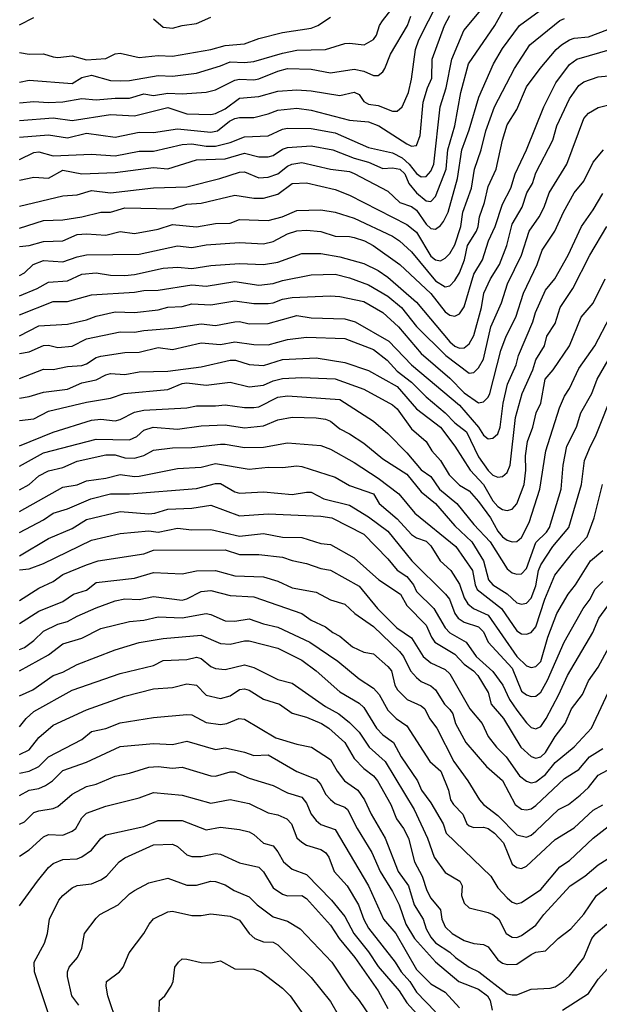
# Model space of a CAD drawing. Header units: metres. Extents: x -46681 to -43747, y -240911 to -237677.
# Tile 687 of 1056: x -46681 to -46620, y -238037 to -237934. Entities that reach past the tile are written whole.
import ezdxf

# ---------------------------------------------------------------- set-up
doc = ezdxf.new("R2010")
doc.units = ezdxf.units.M
doc.layers.add('CONTOUR_INDEX', color=1, linetype='Continuous')
doc.layers.add('CONTOUR_INTER', color=3, linetype='Continuous')

msp = doc.modelspace()

# ---------------------------------------------------------------- linework, layer by layer
at = {"layer": 'CONTOUR_INDEX'}
for points, elevation in [([(-46681.1, -237944.96), (-46677.6, -237944.65), (-46675.6, -237944.94), (-46671.6, -237944.33), (-46669.1, -237944.45), (-46665.6, -237943.59), (-46663.6, -237944.25), (-46661.1, -237944.31), (-46660.6, -237944.21), (-46659.6, -237943.74), (-46658.1, -237942.62), (-46656.1, -237942.44), (-46654.1, -237941.88), (-46652.1, -237941.74), (-46650.6, -237941.84), (-46647.6, -237942.33), (-46646.1, -237941.97), (-46645.6, -237942.24), (-46645.1, -237942.95), (-46644.6, -237943.24), (-46643.6, -237943.37), (-46642.1, -237943.97), (-46641.6, -237943.98), (-46641.08, -237943.52), (-46640.42, -237942.02), (-46640.1, -237940.63), (-46639.7, -237937.52), (-46639.36, -237936.52), (-46637.32, -237932.52)], 65), ([(-46681.1, -237956.21), (-46678.6, -237955.4), (-46676.6, -237955.34), (-46674.6, -237955.02), (-46672.6, -237954.53), (-46671.6, -237954.53), (-46670.1, -237954.1), (-46665.1, -237954.19), (-46663.6, -237953.69), (-46662.1, -237953.59), (-46658.6, -237952.75), (-46656.6, -237953.08), (-46655.6, -237953.07), (-46654.1, -237952.67), (-46652.6, -237951.54), (-46651.1, -237951.47), (-46648.1, -237952.18), (-46646.6, -237952.74), (-46640.6, -237955.81), (-46639.6, -237956.62), (-46638.1, -237959.13), (-46637.6, -237959.54), (-46637.1, -237959.62), (-46636.6, -237959.36), (-46636.1, -237958.87), (-46635.6, -237957.95), (-46634.95, -237956.02), (-46634.75, -237954.52), (-46633.83, -237952.02), (-46633.54, -237950.02), (-46632.82, -237948.02), (-46632.34, -237946.02), (-46631.42, -237943.52), (-46629.34, -237939.52), (-46627.75, -237937.02), (-46624.6, -237934.48), (-46624.1, -237934.28)], 70), ([(-46681.1, -237967.48), (-46679.1, -237966.44), (-46676.1, -237966.24), (-46674.1, -237965.81), (-46673.1, -237965.42), (-46671.1, -237964.97), (-46669.1, -237965.02), (-46666.6, -237964.74), (-46665.6, -237964.47), (-46664.1, -237964.39), (-46663.1, -237964.11), (-46661.1, -237964.23), (-46658.6, -237963.82), (-46656.6, -237964.08), (-46655.1, -237964.09), (-46654.6, -237964.04), (-46653.6, -237963.63), (-46652.6, -237963.47), (-46648.6, -237963.29), (-46647.6, -237963.37), (-46645.1, -237963.87), (-46643.12, -237965.02), (-46641.47, -237966.52), (-46639.1, -237969.34), (-46636.1, -237971.89), (-46634.6, -237973.45), (-46633.1, -237974.47), (-46632.6, -237974.39), (-46632.1, -237973.88), (-46631.94, -237973.52), (-46630.78, -237969.02), (-46630.21, -237967.52), (-46629.2, -237965.52), (-46628.42, -237963.02), (-46626.98, -237960.02), (-46626.45, -237958.52), (-46625.12, -237956.52), (-46624.22, -237954.52), (-46623.09, -237952.52), (-46622.1, -237951.29), (-46621.1, -237949.31), (-46620.04, -237948.02)], 75), ([(-46681.1, -237979), (-46677.6, -237977.54), (-46673.6, -237976.3), (-46672.6, -237976.21), (-46671.1, -237976.37), (-46670.6, -237976.24), (-46669.1, -237975.46), (-46668.1, -237975.27), (-46663.6, -237975), (-46662.6, -237974.81), (-46660.6, -237974.81), (-46659.6, -237974.7), (-46657.6, -237974.99), (-46656.6, -237974.97), (-46656.1, -237974.89), (-46654.1, -237973.91), (-46653.1, -237973.76), (-46647.6, -237974.13), (-46644.1, -237976.39), (-46642.6, -237977.69), (-46640.6, -237979.71), (-46639.1, -237981.51), (-46638.1, -237982.19), (-46637.18, -237983.52), (-46635.37, -237985.02), (-46633.6, -237987.2), (-46631.88, -237989.02), (-46630.1, -237991.86), (-46629.6, -237992.27), (-46629.1, -237992.42), (-46628.6, -237992.37), (-46628.1, -237991.82), (-46627.1, -237989.09), (-46625.99, -237988.02), (-46625.67, -237987.52), (-46624.46, -237983.52), (-46624.27, -237981.02), (-46623.87, -237979.02), (-46622.86, -237977.02), (-46622.39, -237975.52), (-46621.27, -237973.52), (-46620.71, -237972.02), (-46619.56, -237970.02)], 80), ([(-46681.1, -237990.48), (-46678.1, -237988.68), (-46675.6, -237987.63), (-46674.1, -237986.7), (-46670.6, -237985.86), (-46667.6, -237986.09), (-46666.95, -237986.02), (-46665.6, -237985.6), (-46663.1, -237985.51), (-46661.1, -237985.21), (-46658.1, -237986.32), (-46655.1, -237986.09), (-46649.6, -237986.36), (-46648.46, -237986.52), (-46645.1, -237988.24), (-46642.6, -237990.8), (-46641.6, -237992), (-46640.6, -237992.65), (-46639.92, -237993.52), (-46639.6, -237994.21), (-46637.77, -237996.02), (-46636.6, -237998.03), (-46636.1, -237998.55), (-46634.4, -237999.52), (-46633.34, -238001.02), (-46631.6, -238002.61), (-46630.57, -238004.02), (-46629.87, -238005.52), (-46629.1, -238006.65), (-46628.1, -238007.96), (-46627.6, -238008.44), (-46627.1, -238008.6), (-46626.6, -238008.34), (-46626.03, -238007.52), (-46624.7, -238005.02), (-46623.8, -238003.02), (-46621.14, -237998.52), (-46620.52, -237997.02), (-46619.6, -237995.74)], 85), ([(-46681.1, -238002.51), (-46678.1, -238000.85), (-46676.6, -237999.69), (-46674.6, -237999.12), (-46672.6, -237998.1), (-46669.6, -237997.36), (-46668.1, -237997.23), (-46666.6, -237996.86), (-46664.1, -237996.97), (-46661.6, -237996.54), (-46661.1, -237996.63), (-46659.6, -237997.3), (-46658.6, -237997.34), (-46657.1, -237997.09), (-46655.6, -237997.62), (-46654.1, -237997.95), (-46650.76, -237999.52), (-46647.82, -238001.52), (-46645.6, -238003.38), (-46644.1, -238004.33), (-46643.49, -238005.02), (-46642.6, -238006.63), (-46641.71, -238007.52), (-46640.6, -238008.27), (-46638.19, -238012.02), (-46637.04, -238013.02), (-46636.25, -238015.02), (-46636.05, -238016.02), (-46635.73, -238016.52), (-46634.76, -238017.52), (-46634.32, -238018.52), (-46634.1, -238018.76), (-46633.6, -238018.92), (-46632.6, -238018.87), (-46632.11, -238019.02), (-46631.44, -238019.52), (-46630.49, -238020.52), (-46629.6, -238022.75), (-46629.1, -238023.1), (-46628.6, -238023.2), (-46628.1, -238022.95), (-46625.1, -238020.17), (-46623.1, -238018.95), (-46621.1, -238017.11), (-46620.1, -238016.54)], 90), ([(-46681.1, -238015.58), (-46680.1, -238015.03), (-46679.1, -238014.84), (-46678.38, -238014.52), (-46677.67, -238014.02), (-46676.6, -238012.94), (-46674.1, -238012.08), (-46670.6, -238010.44), (-46667.1, -238010.13), (-46665.1, -238010.22), (-46663.6, -238009.89), (-46660.6, -238010.75), (-46659.6, -238010.59), (-46657.6, -238011.02), (-46656.6, -238011.38), (-46655.1, -238011.3), (-46652.1, -238013.06), (-46650.1, -238013.87), (-46649.6, -238014.41), (-46649.1, -238015.44), (-46648.6, -238016), (-46648.1, -238016.41), (-46647.1, -238016.79), (-46646.82, -238017.02), (-46645.8, -238019.02), (-46644.27, -238021.52), (-46643.4, -238023.52), (-46642.1, -238025.63), (-46641.39, -238027.02), (-46640.7, -238029.02), (-46639.8, -238030.52), (-46637.6, -238032.98), (-46635.18, -238035.02), (-46633.1, -238035.85), (-46632.17, -238036.52), (-46631.89, -238037.02), (-46631.67, -238038.02)], 95), ([(-46674.9, -238037.52), (-46675.64, -238036.52), (-46676.08, -238034.52), (-46676.1, -238034.02), (-46675.93, -238033.52), (-46675.06, -238032.52), (-46674.6, -238031.54), (-46674.32, -238030.02), (-46673.1, -238028.4), (-46672.71, -238028.02), (-46670.81, -238027.02), (-46669.6, -238025.85), (-46669.1, -238025.52), (-46667.6, -238024.72), (-46665.6, -238024.22), (-46663.6, -238024.95), (-46662.6, -238024.95), (-46661.1, -238024.54), (-46660.6, -238024.58), (-46659.6, -238024.92), (-46658.65, -238025.52), (-46657.1, -238026.18), (-46656.25, -238027.02), (-46654.6, -238028.28), (-46653.1, -238028.73), (-46651.75, -238029.52), (-46648.46, -238033.02), (-46646.6, -238035.81), (-46645.6, -238037.02), (-46643.87, -238039.52)], 100), ([(-46624.32, -238038.02), (-46621.6, -238036.3), (-46620.6, -238034.78), (-46617.1, -238030.9), (-46616.1, -238029.01), (-46614.1, -238028.62), (-46611.6, -238028.72), (-46610.1, -238028.49), (-46608.6, -238028.75), (-46607.1, -238029.72), (-46606.1, -238029.95), (-46605.6, -238029.94), (-46604.1, -238029.53), (-46601.6, -238031.18), (-46601.1, -238031.79), (-46600.46, -238033.02), (-46599.1, -238035), (-46598.08, -238036.02), (-46597.77, -238036.52), (-46597.4, -238038.52)], 95)]:
    msp.add_lwpolyline(points, dxfattribs=dict(at, elevation=elevation))
at = {"layer": 'CONTOUR_INTER'}
for points, elevation in [([(-46681.1, -237949.03), (-46679.6, -237948.31), (-46679.1, -237948.24), (-46677.6, -237948.65), (-46673.6, -237948.46), (-46671.1, -237948.65), (-46668.6, -237948.14), (-46667.1, -237948.14), (-46664.1, -237947.46), (-46663.1, -237947.39), (-46661.6, -237947.63), (-46660.6, -237947.64), (-46659.1, -237947.25), (-46657.6, -237946.67), (-46655.1, -237946.54), (-46653.6, -237945.85), (-46653.1, -237945.73), (-46650.6, -237945.79), (-46648.1, -237946.23), (-46644.6, -237947.77), (-46642.1, -237948.34), (-46641.1, -237948.86), (-46640.37, -237949.52), (-46639.6, -237950.49), (-46639.1, -237950.85), (-46638.6, -237950.8), (-46638.1, -237950.25), (-46637.79, -237949.52), (-46637.11, -237943.52), (-46636.48, -237941.52), (-46635.91, -237938.52), (-46634.64, -237935.52), (-46630.91, -237931.02)], 67), ([(-46681.1, -237940.92), (-46680.1, -237940.72), (-46675.6, -237941.07), (-46674.6, -237940.46), (-46673.6, -237940.21), (-46671.6, -237940.75), (-46670.6, -237940.79), (-46669.6, -237940.77), (-46666.6, -237940.24), (-46665.1, -237940.29), (-46662.6, -237939.99), (-46660.1, -237939.24), (-46659.1, -237938.8), (-46657.6, -237938.86), (-46656.6, -237938.77), (-46653.6, -237937.89), (-46652.1, -237937.6), (-46649.1, -237937.53), (-46647.1, -237936.88), (-46646.6, -237936.84), (-46645.08, -237937.02), (-46644.1, -237936.46), (-46643.77, -237936.02), (-46643.45, -237935.02), (-46643.14, -237934.52), (-46640.6, -237931.23)], 63), ([(-46681.1, -237953.92), (-46676.6, -237952.81), (-46675.1, -237952.72), (-46673.6, -237952.28), (-46671.6, -237952.53), (-46667.1, -237951.98), (-46663.6, -237951.88), (-46660.15, -237951.02), (-46658.1, -237950.34), (-46657.6, -237950.32), (-46656.1, -237950.93), (-46655.1, -237950.86), (-46654.1, -237950.54), (-46653.1, -237949.74), (-46652.62, -237949.52), (-46651.6, -237949.33), (-46648.6, -237950.03), (-46646.6, -237950.29), (-46646.1, -237950.48), (-46642.6, -237952.35), (-46641.33, -237953.52), (-46640.1, -237953.94), (-46639.6, -237954.34), (-46638.6, -237955.79), (-46638.1, -237956.24), (-46637.6, -237956.31), (-46637.1, -237955.94), (-46636.77, -237955.52), (-46636.29, -237954.52), (-46635.32, -237951.02), (-46634.86, -237948.02), (-46634.1, -237945.91), (-46633.09, -237942.52), (-46631.53, -237939.02), (-46630.6, -237937.4), (-46628.83, -237935.02), (-46625.6, -237932.66)], 69), ([(-46681.1, -237951.18), (-46679.6, -237950.87), (-46678.1, -237950.99), (-46676.6, -237950.14), (-46674.6, -237950.51), (-46671.1, -237950.39), (-46667.1, -237949.86), (-46665.6, -237950.01), (-46662.6, -237949.07), (-46659.6, -237948.97), (-46657.6, -237948.38), (-46656.1, -237948.74), (-46655.1, -237948.73), (-46654.6, -237948.62), (-46653.6, -237947.96), (-46653.1, -237947.78), (-46650.6, -237947.61), (-46648.33, -237948.02), (-46646.1, -237948.89), (-46644.6, -237949.3), (-46643.1, -237949.97), (-46642.1, -237949.9), (-46641.35, -237950.02), (-46640.83, -237950.52), (-46640.41, -237951.52), (-46639.61, -237952.52), (-46638.6, -237953.36), (-46638.1, -237953.43), (-46637.6, -237952.88), (-46636.5, -237950.02), (-46636.31, -237948.02), (-46635.58, -237945.52), (-46634.95, -237942.02), (-46634.14, -237939.02), (-46631.41, -237935.02), (-46630.58, -237933.52)], 68), ([(-46681.1, -237946.7), (-46678.1, -237946.45), (-46676.1, -237946.75), (-46674.1, -237946.26), (-46671.1, -237946.69), (-46668.6, -237946.18), (-46667.1, -237946.21), (-46664.6, -237945.8), (-46661.1, -237946.18), (-46660.42, -237946.02), (-46659.16, -237945.02), (-46658.6, -237944.75), (-46658.1, -237944.62), (-46656.6, -237944.63), (-46655.1, -237944.26), (-46654.1, -237943.87), (-46652.1, -237943.66), (-46650.6, -237943.86), (-46646.6, -237944.92), (-46644.6, -237945.07), (-46643.54, -237945.52), (-46640.6, -237947.4), (-46640.1, -237947.63), (-46639.6, -237947.55), (-46639.21, -237946.52), (-46638.9, -237943.02), (-46638.46, -237941.52), (-46637.99, -237940.52), (-46637.94, -237938.52), (-46636.68, -237935.02), (-46636.1, -237933.97)], 66), ([(-46681.1, -237943.11), (-46679.6, -237942.96), (-46678.1, -237943.07), (-46676.6, -237943), (-46674.6, -237942.63), (-46673.1, -237942.78), (-46671.1, -237942.6), (-46669.6, -237942.62), (-46668.1, -237942.15), (-46667.1, -237942.32), (-46665.6, -237942.07), (-46664.1, -237942.17), (-46661.6, -237941.99), (-46660.6, -237941.74), (-46658.6, -237940.72), (-46658.1, -237940.63), (-46656.6, -237940.7), (-46656.1, -237940.59), (-46654.1, -237939.77), (-46653.1, -237939.51), (-46650.6, -237939.58), (-46648.6, -237939.95), (-46646.1, -237939.57), (-46645.1, -237939.79), (-46644.1, -237940.25), (-46643.6, -237940.23), (-46643.1, -237939.85), (-46642.89, -237939.52), (-46642.3, -237938.02), (-46640.54, -237935.02), (-46640.18, -237934.02)], 64), ([(-46681.1, -237937.82), (-46680.1, -237938.02), (-46678.6, -237937.97), (-46677.6, -237938.3), (-46677.1, -237938.34), (-46675.6, -237938.17), (-46674.1, -237938.6), (-46672.1, -237938.47), (-46671.1, -237937.96), (-46670.6, -237937.91), (-46668.6, -237938.37), (-46666.6, -237938.16), (-46665.1, -237938.2), (-46661.1, -237937.52), (-46659.6, -237937.09), (-46657.6, -237936.93), (-46656.1, -237936.37), (-46653.6, -237935.74), (-46650.6, -237935.27), (-46649.93, -237935.02), (-46648.6, -237934.12)], 62), ([(-46681.1, -237934.92), (-46679.6, -237934.18)], 61), ([(-46667.1, -237934.3), (-46666.1, -237935.17), (-46665.1, -237935.27), (-46664.1, -237934.99), (-46662.6, -237934.79), (-46661.1, -237934.14)], 61), ([(-46681.1, -237958.14), (-46680.1, -237958.01), (-46678.6, -237957.59), (-46676.6, -237957.55), (-46675.1, -237956.89), (-46674.1, -237956.82), (-46672.1, -237956.93), (-46670.6, -237956.56), (-46669.1, -237956.78), (-46666.6, -237956.3), (-46665.1, -237955.82), (-46662.6, -237956.06), (-46660.6, -237955.73), (-46659.1, -237955.68), (-46658.1, -237955.31), (-46655.1, -237955.41), (-46653.64, -237955.02), (-46652.1, -237954.35), (-46649.6, -237954.29), (-46648.1, -237954.55), (-46646.1, -237955.17), (-46642.1, -237957.04), (-46641.36, -237957.52), (-46640.1, -237958.68), (-46637.6, -237961.73), (-46636.6, -237962.35), (-46636.1, -237962.23), (-46635.6, -237961.69), (-46635.1, -237960.89), (-46634.57, -237959.52), (-46634.25, -237958.02), (-46633.31, -237956.52), (-46633.13, -237956.02), (-46632.99, -237955.02), (-46632.47, -237953.52), (-46632.1, -237951.86), (-46631.25, -237950.02), (-46630.6, -237947.02), (-46630.1, -237945.41), (-46629.1, -237943.79), (-46628.1, -237941.41), (-46626.65, -237939.52), (-46624.98, -237937.52), (-46624.44, -237937.02), (-46623.6, -237936.5), (-46623.1, -237936.33), (-46621.6, -237936.18), (-46619.6, -237935.41)], 71), ([(-46681.1, -237961.16), (-46680.6, -237960.87), (-46679.7, -237960.02), (-46678.6, -237959.59), (-46676.6, -237959.75), (-46675.1, -237959.22), (-46674.1, -237959.01), (-46668.6, -237958.92), (-46664.6, -237958.05), (-46663.1, -237958.25), (-46661.6, -237957.97), (-46658.1, -237957.71), (-46655.6, -237957.84), (-46654.6, -237957.6), (-46653.1, -237956.79), (-46652.1, -237956.49), (-46651.1, -237956.43), (-46649.6, -237956.56), (-46648.1, -237957.05), (-46646.6, -237957.07), (-46646.1, -237957.19), (-46645.05, -237957.52), (-46644.13, -237958.02), (-46641.33, -237960.02), (-46638.1, -237963.05), (-46636.6, -237964.98), (-46636.1, -237965.32), (-46635.6, -237965.41), (-46635.1, -237965.18), (-46634.6, -237964.45), (-46633.61, -237961.02), (-46632.69, -237959.52), (-46632.06, -237957.52), (-46631.38, -237956.02), (-46630.6, -237953.71), (-46629.72, -237952.02), (-46629.27, -237950.52), (-46628.09, -237948.02), (-46626.28, -237943.52), (-46625.01, -237941.02), (-46623.6, -237939.1), (-46622.82, -237938.52), (-46619.1, -237937.46)], 72), ([(-46681.1, -237963.28), (-46679.28, -237962.52), (-46678.1, -237961.87), (-46676.1, -237961.72), (-46674.6, -237961.04), (-46673.1, -237960.9), (-46671.6, -237961.14), (-46670.1, -237961.16), (-46669.1, -237961.05), (-46666.1, -237960.4), (-46664.6, -237960.3), (-46663.1, -237960.44), (-46661.1, -237960.11), (-46658.1, -237959.92), (-46655.6, -237960.01), (-46654.1, -237959.76), (-46651.6, -237958.87), (-46649.6, -237958.86), (-46647.6, -237959.21), (-46645.1, -237959.9), (-46643.6, -237960.63), (-46642.6, -237961.32), (-46639.6, -237963.96), (-46636.1, -237968.11), (-46635.6, -237968.54), (-46635.1, -237968.75), (-46634.6, -237968.72), (-46634.1, -237968.31), (-46633.6, -237967.43), (-46632.78, -237964.52), (-46632.56, -237963.02), (-46631.84, -237961.52), (-46630.92, -237960.02), (-46630.16, -237958.02), (-46629.6, -237955.78), (-46628.54, -237954.02), (-46628.07, -237952.52), (-46627.47, -237951.52), (-46627.1, -237950.41), (-46625.35, -237947.02), (-46624.92, -237945.52), (-46623.6, -237942.67), (-46622.6, -237941.29), (-46622.1, -237940.91), (-46620.6, -237940.36), (-46618.1, -237940.13)], 73), ([(-46681.1, -237965.27), (-46677.6, -237963.9), (-46676.1, -237963.89), (-46673.6, -237963.2), (-46669.1, -237962.9), (-46668.1, -237962.72), (-46666.6, -237962.71), (-46663.1, -237962.13), (-46661.6, -237962.29), (-46658.6, -237961.8), (-46656.1, -237962.18), (-46654.6, -237962), (-46653.6, -237961.69), (-46650.6, -237961.09), (-46648.1, -237961.04), (-46646.6, -237961.41), (-46644.6, -237962.15), (-46642.6, -237963.34), (-46641.18, -237964.52), (-46639.6, -237966.49), (-46636.52, -237969.52), (-46634.1, -237971.37), (-46633.6, -237971.32), (-46633.1, -237970.84), (-46632.6, -237969.9), (-46631.82, -237966.52), (-46630.69, -237964.02), (-46630.09, -237962.02), (-46628.62, -237959.02), (-46627.82, -237956.52), (-46626.76, -237955.02), (-46626.24, -237954.02), (-46625.72, -237952.52), (-46623.88, -237949.52), (-46622.1, -237944.72), (-46621.6, -237944.18), (-46620.6, -237943.6), (-46618.6, -237943.09)], 74), ([(-46681.1, -237969.33), (-46680.1, -237969.14), (-46678.6, -237968.49), (-46678.1, -237968.45), (-46677.1, -237968.68), (-46675.6, -237968.54), (-46674.1, -237967.79), (-46670.6, -237967.07), (-46669.1, -237967.08), (-46668.1, -237966.9), (-46665.1, -237966.69), (-46662.1, -237966.22), (-46660.6, -237966.41), (-46658.6, -237966), (-46658.1, -237965.99), (-46657.1, -237966.23), (-46655.1, -237966.18), (-46652.1, -237965.36), (-46650.6, -237965.59), (-46647.1, -237965.71), (-46646, -237966.02), (-46642.48, -237968.02), (-46640.1, -237970.52), (-46635.1, -237974.73), (-46633.11, -237977.02), (-46632.6, -237977.88), (-46632.1, -237978.24), (-46631.6, -237978.19), (-46631.1, -237977.74), (-46630.86, -237977.02), (-46630.53, -237974.52), (-46630.07, -237972.52), (-46629.17, -237970.52), (-46628.93, -237969.52), (-46627.43, -237966.02), (-46627.15, -237965.02), (-46626.1, -237962.69), (-46625.12, -237961.52), (-46623.73, -237959.02), (-46622.33, -237956.02), (-46621.1, -237954.29), (-46620.1, -237952.58)], 76), ([(-46681.1, -237971.93), (-46678.6, -237970.96), (-46677.6, -237970.99), (-46676.1, -237970.67), (-46674.6, -237970.57), (-46674.1, -237970.39), (-46673.1, -237969.73), (-46672.6, -237969.59), (-46670.1, -237969.22), (-46668.6, -237969.19), (-46666.6, -237968.69), (-46665.1, -237968.9), (-46662.1, -237968.21), (-46660.1, -237968.39), (-46658.6, -237968.09), (-46656.6, -237968.38), (-46655.1, -237968.42), (-46653.1, -237967.87), (-46651.1, -237967.63), (-46647.1, -237967.74), (-46644.1, -237968.9), (-46642.66, -237970.02), (-46641.6, -237971.18), (-46640.1, -237972.32), (-46638.6, -237973.86), (-46636.6, -237975.53), (-46635.6, -237976.58), (-46634.36, -237977.52), (-46633.1, -237980.12), (-46632.1, -237981.58), (-46631.6, -237982.05), (-46631.1, -237982.27), (-46630.6, -237982.18), (-46630.1, -237981.79), (-46629.79, -237981.02), (-46629.23, -237976.02), (-46628.53, -237973.52), (-46627.43, -237971.02), (-46627.1, -237969.97), (-46626.21, -237968.52), (-46625.98, -237967.52), (-46625.1, -237966.18), (-46624.56, -237964.52), (-46623.24, -237962.52), (-46621.48, -237959.02), (-46619.67, -237956.02)], 77), ([(-46681.1, -237973.99), (-46680.1, -237973.84), (-46678.6, -237973.36), (-46676.1, -237973.07), (-46674.6, -237972.41), (-46673.1, -237972.09), (-46672.1, -237971.54), (-46671.6, -237971.41), (-46670.1, -237971.53), (-46668.6, -237971.23), (-46665.6, -237971.17), (-46662.1, -237970.71), (-46659.1, -237970.02), (-46658.51, -237970.02), (-46657.1, -237970.47), (-46655.6, -237970.57), (-46653.6, -237969.95), (-46650.1, -237969.76), (-46647.1, -237970.26), (-46644.6, -237971.11), (-46641.6, -237972.78), (-46639.6, -237975.12), (-46637.1, -237977.04), (-46635.59, -237979.02), (-46633.98, -237981.52), (-46632.57, -237983.02), (-46631.6, -237984.73), (-46631.1, -237985.34), (-46630.6, -237985.65), (-46630.1, -237985.74), (-46629.6, -237985.6), (-46629.1, -237985.07), (-46628.35, -237983.02), (-46628.15, -237981.52), (-46628.21, -237980.02), (-46627.99, -237978.52), (-46627.43, -237977.02), (-46627.09, -237975.52), (-46626.6, -237974.52), (-46626.12, -237972.02), (-46625.29, -237971.02), (-46623.59, -237968.52), (-46622.36, -237965.52), (-46621.1, -237964.06), (-46619.87, -237961.52)], 78), ([(-46681.1, -237976.34), (-46679.6, -237976.15), (-46678.1, -237975.37), (-46674.1, -237974.41), (-46671.6, -237974), (-46670.17, -237973.52), (-46665.6, -237973.08), (-46664.1, -237972.47), (-46663.6, -237972.39), (-46661.6, -237972.62), (-46659.1, -237972.32), (-46657.1, -237972.81), (-46655.6, -237972.63), (-46654.6, -237972.17), (-46653.6, -237971.93), (-46651.6, -237971.82), (-46648.1, -237971.98), (-46645.1, -237973.06), (-46642.1, -237974.68), (-46641.6, -237975.11), (-46640.1, -237977.21), (-46638.59, -237978.52), (-46637.99, -237979.52), (-46637.1, -237980.52), (-46636.18, -237982.02), (-46635.1, -237983.09), (-46634.1, -237983.69), (-46633.1, -237984.8), (-46631.86, -237986.52), (-46631.1, -237987.9), (-46630.6, -237988.49), (-46630.1, -237988.86), (-46629.6, -237989.04), (-46629.1, -237988.99), (-46628.6, -237988.58), (-46627.81, -237987.02), (-46626.71, -237983.52), (-46626.08, -237979.52), (-46624.64, -237975.02), (-46624.1, -237973.78), (-46623.6, -237973), (-46622.6, -237970.9), (-46620.94, -237968.52), (-46619.37, -237965.52)], 79), ([(-46681.1, -237981.12), (-46678.6, -237979.7), (-46673.1, -237978.28), (-46669.6, -237978.35), (-46668.83, -237978.02), (-46668.1, -237977.35), (-46667.13, -237977.02), (-46664.6, -237977.25), (-46662.1, -237976.89), (-46659.6, -237976.8), (-46657.6, -237977.11), (-46655.6, -237976.9), (-46654.1, -237976.27), (-46652.6, -237975.99), (-46650.1, -237976.04), (-46649.1, -237976.19), (-46648.6, -237976.39), (-46647.6, -237977.22), (-46646.6, -237977.73), (-46645.1, -237978.72), (-46643.1, -237980.36), (-46640.6, -237981.96), (-46639.1, -237983.81), (-46637.6, -237985.02), (-46635.6, -237987.34), (-46633.82, -237989.02), (-46632.59, -237991.02), (-46632.06, -237993.02), (-46631.6, -237993.53), (-46630.1, -237994.46), (-46629.1, -237995.4), (-46628.6, -237995.56), (-46628.1, -237995.43), (-46627.6, -237994.92), (-46627.1, -237993.62), (-46626.82, -237992.02), (-46626.6, -237991.44), (-46625.32, -237989.52), (-46623.65, -237987.52), (-46622.32, -237983.02), (-46622.01, -237980.52), (-46621.41, -237979.02), (-46620.86, -237978.02), (-46618.87, -237973.02)], 81), ([(-46681.1, -237983.58), (-46680.1, -237983.03), (-46679.1, -237982.11), (-46678.1, -237981.61), (-46676.6, -237981.26), (-46675.1, -237980.58), (-46672.1, -237979.92), (-46671.1, -237979.93), (-46670.1, -237980.23), (-46669.1, -237980.26), (-46668.1, -237980), (-46667.1, -237979.45), (-46665.1, -237979.19), (-46663.1, -237979.17), (-46660.1, -237978.81), (-46659.6, -237978.8), (-46657.6, -237979.16), (-46655.6, -237979.12), (-46653.1, -237978.68), (-46649.6, -237978.95), (-46648.6, -237979.33), (-46646.1, -237980.74), (-46643.6, -237982.38), (-46641.43, -237984.02), (-46639.78, -237986.02), (-46635.49, -237989.52), (-46633.75, -237992.02), (-46633.47, -237993.52), (-46633.25, -237994.02), (-46630.72, -237996.02), (-46629.1, -237998.33), (-46628.6, -237998.65), (-46628.1, -237998.7), (-46627.6, -237998.51), (-46627.1, -237997.91), (-46626.17, -237995.02), (-46625.12, -237992.52), (-46623.13, -237990.02), (-46621.75, -237988.52), (-46621, -237986.52), (-46620.14, -237983.02)], 82), ([(-46681.1, -237985.87), (-46676.6, -237983.31), (-46675.1, -237983.06), (-46674.1, -237982.66), (-46672.1, -237982.36), (-46670.6, -237981.97), (-46669.1, -237982.2), (-46668.6, -237982.15), (-46664.6, -237981.34), (-46662.1, -237981.22), (-46660.6, -237980.84), (-46657.1, -237981.41), (-46655.1, -237981.21), (-46653.6, -237981.26), (-46652.1, -237981.08), (-46651.6, -237981.16), (-46648.1, -237982.27), (-46646.6, -237983.13), (-46644.08, -237984.02), (-46643.49, -237985.02), (-46641.6, -237986.61), (-46640.1, -237988.25), (-46639.6, -237988.62), (-46638.6, -237988.97), (-46638.1, -237989.46), (-46637.11, -237991.02), (-46636, -237992.02), (-46635.1, -237993.45), (-46634.6, -237994.9), (-46634.22, -237995.52), (-46633.62, -237996.02), (-46632.1, -237996.71), (-46629.1, -238001.02), (-46628.1, -238002.02), (-46627.6, -238002.19), (-46627.1, -238002.06), (-46626.6, -238001.54), (-46625.86, -237999.02), (-46624.92, -237996.52), (-46623.74, -237994.52), (-46622.96, -237993.52), (-46621.39, -237991.02), (-46620.1, -237989.95)], 83), ([(-46681.1, -237988.06), (-46678.6, -237986.73), (-46677.59, -237986.02), (-46676.1, -237985.57), (-46673.66, -237984.52), (-46671.6, -237984), (-46669.6, -237984.01), (-46662.6, -237983.46), (-46660.6, -237982.92), (-46660.1, -237982.93), (-46658.6, -237983.8), (-46658.1, -237983.92), (-46655.6, -237983.81), (-46652.6, -237984.09), (-46651.1, -237983.82), (-46650.6, -237983.85), (-46649.27, -237984.52), (-46646.6, -237985.19), (-46644.6, -237986.43), (-46642.6, -237987.92), (-46640.08, -237991.02), (-46636.55, -237994.52), (-46636.16, -237995.02), (-46635.59, -237996.52), (-46635.22, -237997.02), (-46634.6, -237997.43), (-46633.1, -237997.94), (-46632.6, -237998.46), (-46632.1, -237999.54), (-46629.6, -238002.26), (-46628.6, -238004.66), (-46628.1, -238005.03), (-46627.6, -238005.2), (-46627.1, -238005.19), (-46626.6, -238004.75), (-46625.89, -238003.52), (-46624.16, -237999.52), (-46622.17, -237996.02), (-46621.43, -237995.02), (-46620.93, -237994.02), (-46620.1, -237993.18)], 84), ([(-46681.1, -237991.97), (-46680.1, -237991.86), (-46678.6, -237991.29), (-46673.6, -237988.84), (-46670.6, -237988.17), (-46667.6, -237987.88), (-46666.6, -237988.02), (-46664.6, -237987.59), (-46663.1, -237987.78), (-46661.1, -237987.75), (-46658.1, -237988.42), (-46655.6, -237988.16), (-46653.6, -237988.54), (-46651.6, -237988.57), (-46649.6, -237989.19), (-46648.6, -237989.32), (-46646.1, -237990.71), (-46643.53, -237993.02), (-46641.26, -237994.52), (-46640.6, -237995.69), (-46638.6, -237997.75), (-46638.03, -237999.02), (-46637.66, -237999.52), (-46635.6, -238000.79), (-46634.6, -238001.83), (-46633.63, -238002.52), (-46633.18, -238003.02), (-46632.1, -238004.81), (-46631.77, -238006.02), (-46630.49, -238007.52), (-46628.68, -238010.52), (-46627.6, -238011.5), (-46627.1, -238011.65), (-46626.6, -238011.52), (-46626.1, -238011.08), (-46625.1, -238009.4), (-46624.04, -238008.02), (-46623.38, -238006.52), (-46622.24, -238005.02), (-46621.6, -238003.59), (-46620.6, -238002.13), (-46618.08, -237997.52)], 86), ([(-46681.1, -237995.16), (-46679.1, -237993.89), (-46677.6, -237993.19), (-46676.6, -237992.46), (-46674.1, -237991.42), (-46672.9, -237991.02), (-46668.1, -237990.28), (-46667.1, -237989.9), (-46659.6, -237989.87), (-46658.1, -237990.36), (-46656.1, -237990.35), (-46653.6, -237990.63), (-46652.6, -237990.99), (-46651.1, -237991.29), (-46649.6, -237991.82), (-46648.6, -237992.01), (-46645.6, -237993.67), (-46643.68, -237996.02), (-46641.65, -237998.02), (-46640.1, -237999.08), (-46638.9, -238001.02), (-46638.1, -238001.69), (-46636.6, -238002.37), (-46636.1, -238002.85), (-46634.01, -238006.52), (-46632.74, -238008.02), (-46632.1, -238009.41), (-46631.24, -238010.52), (-46630.2, -238011.52), (-46628.83, -238013.52), (-46628.1, -238014.08), (-46627.6, -238014.25), (-46627.1, -238014.15), (-46626.1, -238013.37), (-46625.1, -238012.13), (-46623.1, -238010.47), (-46621.28, -238008.52), (-46618, -238001.52)], 87), ([(-46681.1, -237997.56), (-46679.1, -237996.28), (-46676.6, -237995.27), (-46675.48, -237994.52), (-46674.1, -237994.07), (-46673.1, -237993.28), (-46669.1, -237992.83), (-46667.1, -237992.25), (-46664.1, -237992.37), (-46662.6, -237992.05), (-46660.6, -237992.02), (-46658.6, -237992.57), (-46655.6, -237992.68), (-46654.1, -237993.15), (-46652.6, -237993.83), (-46650.1, -237994.3), (-46648.6, -237995.1), (-46647.1, -237995.54), (-46646.04, -237996.52), (-46644.1, -237997.89), (-46641.36, -238000.52), (-46640.95, -238001.02), (-46640.22, -238002.52), (-46639.6, -238003.22), (-46639.1, -238003.64), (-46638.1, -238004.09), (-46637.6, -238004.5), (-46636.68, -238006.02), (-46636.1, -238006.56), (-46635.8, -238007.02), (-46635.52, -238008.02), (-46634.44, -238010.02), (-46632.27, -238012.52), (-46630.6, -238014.01), (-46629.28, -238016.52), (-46628.6, -238016.99), (-46628.1, -238017.08), (-46627.6, -238016.96), (-46627.1, -238016.62), (-46624.1, -238013.8), (-46622.6, -238012.85), (-46621.5, -238011.52), (-46620.1, -238010.65)], 88), ([(-46681.1, -238000.3), (-46680.6, -238000.08), (-46679.6, -237999.35), (-46678.6, -237998.39), (-46677.1, -237997.64), (-46676.1, -237997.35), (-46675.1, -237996.79), (-46673.1, -237995.92), (-46671.1, -237995.2), (-46670.1, -237995), (-46668.6, -237995.06), (-46667.1, -237994.75), (-46664.1, -237995.13), (-46663.6, -237995), (-46662.1, -237994.21), (-46661.1, -237994.11), (-46659.1, -237994.64), (-46656.6, -237994.79), (-46651.6, -237996.52), (-46650.6, -237997.21), (-46649.1, -237997.92), (-46648.35, -237998.52), (-46647.6, -237998.91), (-46646.29, -238000.02), (-46645.1, -238000.56), (-46644.1, -238000.75), (-46642.6, -238002.07), (-46642.21, -238002.52), (-46641.85, -238004.02), (-46641.59, -238004.52), (-46640.58, -238005.52), (-46639.1, -238006.18), (-46638.73, -238006.52), (-46638.23, -238007.52), (-46637.46, -238008.52), (-46635.7, -238012.02), (-46634.23, -238014.02), (-46633.02, -238016.02), (-46632.58, -238016.52), (-46631.1, -238017.66), (-46629.1, -238019.67), (-46628.1, -238019.93), (-46627.6, -238019.73), (-46627.1, -238019.32), (-46624.74, -238017.02), (-46623.68, -238016.52), (-46622.48, -238015.52), (-46621.6, -238014.74), (-46620.6, -238013.45), (-46619.1, -238012.65)], 89), ([(-46681.1, -238005.15), (-46679.73, -238004.52), (-46677.61, -238003.02), (-46676.6, -238002.65), (-46675.1, -238001.85), (-46671.1, -238000.32), (-46668.6, -237999.55), (-46666.1, -237999.13), (-46662.1, -237998.8), (-46660.1, -237999.66), (-46659.1, -237999.74), (-46657.6, -237999.4), (-46657.1, -237999.39), (-46654.1, -238000.16), (-46651.6, -238001.42), (-46650.1, -238002.53), (-46647.6, -238004.73), (-46645.6, -238005.92), (-46645.1, -238006.36), (-46643.79, -238008.52), (-46643.1, -238009.23), (-46642, -238010.02), (-46641.21, -238011.52), (-46639.5, -238014.02), (-46639.08, -238015.02), (-46638.1, -238016.35), (-46636.79, -238018.52), (-46636.48, -238019.52), (-46631.81, -238024.02), (-46631.1, -238025.22), (-46630.1, -238026.28), (-46629.6, -238026.73), (-46629.1, -238026.9), (-46628.6, -238026.76), (-46626.6, -238025.42), (-46624.62, -238023.02), (-46623.6, -238022.38), (-46621.11, -238020.02), (-46618.6, -238018.09)], 91), ([(-46681.1, -238008.38), (-46680.41, -238007.52), (-46679.6, -238006.78), (-46675.6, -238004.56), (-46670.6, -238002.8), (-46667.1, -238001.96), (-46666.1, -238001.46), (-46663.6, -238001.34), (-46662.6, -238001.11), (-46662.1, -238001.23), (-46661.1, -238002.09), (-46660.6, -238002.27), (-46659.6, -238002.38), (-46657.6, -238001.91), (-46656.6, -238002.18), (-46654.1, -238003.43), (-46652.6, -238003.8), (-46649.1, -238006.26), (-46647.7, -238007.02), (-46646.6, -238007.93), (-46645.6, -238008.94), (-46644.53, -238010.52), (-46642.87, -238012.02), (-46639.84, -238017.02), (-46638.46, -238020.02), (-46637.75, -238022.02), (-46636.6, -238023.61), (-46635.07, -238024.52), (-46634.83, -238025.02), (-46634.9, -238026.02), (-46634.6, -238026.83), (-46634.1, -238027.33), (-46632.1, -238027.8), (-46631.6, -238028.03), (-46631, -238028.52), (-46630.22, -238030.02), (-46629.6, -238030.41), (-46629.1, -238030.42), (-46628.6, -238030.22), (-46627.1, -238029.14), (-46626.28, -238028.02), (-46623.52, -238025.02), (-46621.99, -238024.02), (-46620.6, -238022.81), (-46617.1, -238020.63)], 92), ([(-46681.1, -238011.27), (-46680.1, -238010.8), (-46679.1, -238009.5), (-46677.6, -238008.21), (-46674.1, -238006.6), (-46670.1, -238005.19), (-46667.1, -238004.42), (-46665.1, -238004.28), (-46663.6, -238003.88), (-46662.6, -238004.02), (-46661.6, -238005.07), (-46660.1, -238005.42), (-46659.1, -238005.14), (-46658.1, -238004.47), (-46657.6, -238004.42), (-46657.1, -238004.55), (-46655.6, -238005.49), (-46653.93, -238006.02), (-46652.6, -238006.95), (-46651.1, -238007.39), (-46649.54, -238008.02), (-46648.78, -238008.52), (-46647.1, -238010.02), (-46646.1, -238011.7), (-46645.1, -238012.73), (-46644.1, -238013.5), (-46643.69, -238014.02), (-46642.28, -238016.52), (-46641.68, -238018.02), (-46640.96, -238019.02), (-46640.43, -238020.02), (-46639.81, -238022.52), (-46639, -238024.02), (-46638.52, -238025.52), (-46638.1, -238026.32), (-46637.09, -238027.52), (-46636.93, -238028.52), (-46636.6, -238029.32), (-46635.85, -238030.02), (-46634.6, -238030.74), (-46633.6, -238031.07), (-46632.6, -238031.15), (-46632.1, -238031.41), (-46631.1, -238032.76), (-46630.6, -238033.1), (-46630.1, -238033.26), (-46629.1, -238033.23), (-46627.6, -238032.2), (-46627.1, -238031.98), (-46626.1, -238031.81), (-46624.79, -238030.52), (-46623.45, -238029.52), (-46622.1, -238027.99), (-46620.77, -238026.02), (-46619.6, -238025.11)], 93), ([(-46681.1, -238013.24), (-46680.1, -238013.03), (-46679.1, -238012.54), (-46678.1, -238011.51), (-46674.6, -238009.71), (-46673.6, -238008.88), (-46672.1, -238008.55), (-46670.6, -238007.97), (-46667.1, -238007.42), (-46663.6, -238007.1), (-46663.1, -238007.14), (-46661.6, -238007.95), (-46660.1, -238008.15), (-46659.44, -238008.02), (-46658.16, -238007.52), (-46657.6, -238007.59), (-46654.32, -238009.52), (-46652.1, -238010.2), (-46650.57, -238010.52), (-46648.6, -238011.79), (-46647.89, -238013.02), (-46647.14, -238014.02), (-46645.73, -238015.02), (-46645.02, -238016.02), (-46644.33, -238017.52), (-46642.88, -238020.02), (-46641.5, -238023.52), (-46640.42, -238025.02), (-46639.84, -238027.02), (-46638.89, -238028.52), (-46638.58, -238029.52), (-46638.1, -238030.41), (-46637.6, -238030.98), (-46636.1, -238031.97), (-46635.51, -238032.52), (-46634.1, -238033.54), (-46633.07, -238034.02), (-46630.1, -238036.31), (-46629.6, -238036.44), (-46629.1, -238036.41), (-46627.6, -238035.84), (-46625.6, -238035.74), (-46625.1, -238035.58), (-46624.26, -238035.02), (-46623.6, -238034.45), (-46622.1, -238032.55), (-46621.24, -238030.52), (-46620.84, -238030.02), (-46619.69, -238029.02)], 94), ([(-46681.1, -238018.57), (-46680.6, -238018.33), (-46679.6, -238017.35), (-46679.1, -238017.16), (-46677.6, -238016.94), (-46677.1, -238016.72), (-46675.6, -238015.43), (-46674.1, -238014.62), (-46673.1, -238014.37), (-46671.1, -238013.54), (-46669.6, -238013.23), (-46667.6, -238012.59), (-46666.6, -238012.52), (-46665.1, -238012.72), (-46664.1, -238012.59), (-46661.1, -238013.52), (-46660.6, -238013.54), (-46659.1, -238013.09), (-46658.6, -238013.08), (-46657.1, -238013.75), (-46654.6, -238014.54), (-46653.1, -238015.28), (-46651.6, -238015.75), (-46651.1, -238016.36), (-46650.61, -238017.52), (-46650.1, -238018.17), (-46649.6, -238018.59), (-46648.1, -238019.14), (-46644.62, -238025.02), (-46643.03, -238028.52), (-46641.75, -238030.02), (-46639.6, -238033.76), (-46638.1, -238035.27), (-46636.6, -238036.14), (-46635.1, -238037.79)], 96), ([(-46681.1, -238021.92), (-46680.1, -238021.24), (-46678.6, -238019.89), (-46678.1, -238019.66), (-46676.6, -238019.73), (-46675.6, -238019.32), (-46675.21, -238019.02), (-46674.6, -238017.92), (-46674.1, -238017.43), (-46672.1, -238016.7), (-46668.6, -238015.8), (-46667.1, -238015.25), (-46664.1, -238015.52), (-46661.1, -238016.39), (-46659.1, -238016), (-46657.1, -238016.42), (-46655.1, -238017.37), (-46654.1, -238017.6), (-46653.14, -238018.02), (-46652.67, -238018.52), (-46652.1, -238019.99), (-46651.6, -238020.45), (-46651.1, -238020.78), (-46649.6, -238021.23), (-46649.1, -238021.54), (-46648.78, -238022.02), (-46648.2, -238023.52), (-46646.85, -238025.02), (-46645.65, -238027.02), (-46645.1, -238028.55), (-46644.6, -238029.46), (-46641.83, -238033.02), (-46641.19, -238034.02), (-46640.29, -238035.02), (-46639.6, -238036.15), (-46637.6, -238038.19)], 97), ([(-46681.1, -238027.13), (-46679.24, -238024.52), (-46678.1, -238023.11), (-46677.6, -238022.67), (-46676.6, -238022.25), (-46675.1, -238022.18), (-46674.6, -238021.99), (-46673.6, -238021.28), (-46672.6, -238020.06), (-46672.1, -238019.7), (-46668.1, -238018.82), (-46666.6, -238018.17), (-46664.1, -238018.17), (-46661.6, -238019.15), (-46660.1, -238018.88), (-46658.1, -238019.12), (-46657.1, -238019.38), (-46656.6, -238019.66), (-46655.6, -238020.55), (-46654.6, -238020.84), (-46654.1, -238021.45), (-46653.5, -238022.52), (-46652.6, -238023.27), (-46651.1, -238023.83), (-46648.47, -238026.52), (-46647.1, -238028.23), (-46646.15, -238030.02), (-46644.6, -238031.93), (-46643.6, -238033.47), (-46641.4, -238036.02), (-46640.6, -238037.28), (-46638.55, -238039.52)], 98), ([(-46678.06, -238038.52), (-46679.55, -238034.02), (-46679.59, -238033.02), (-46678.5, -238031.02), (-46678.2, -238030.02), (-46677.98, -238028.52), (-46677.01, -238026.52), (-46676.6, -238026.03), (-46675.6, -238025.22), (-46675.1, -238024.99), (-46673.6, -238024.82), (-46672.6, -238024.38), (-46672.01, -238024.02), (-46670.69, -238022.52), (-46670.1, -238022.1), (-46667.1, -238020.73), (-46665.1, -238020.66), (-46664.6, -238020.9), (-46663.6, -238021.79), (-46663.1, -238021.97), (-46662.1, -238021.94), (-46660.6, -238021.63), (-46660.1, -238021.72), (-46658.1, -238022.6), (-46656.1, -238023.07), (-46655.6, -238023.55), (-46654.6, -238025.24), (-46653.6, -238025.91), (-46653.1, -238026.07), (-46651.6, -238026.05), (-46651.1, -238026.35), (-46648.6, -238029.13), (-46647.67, -238030.52), (-46646.06, -238032.52), (-46643.6, -238036.02), (-46642.6, -238037.87)], 99), ([(-46670.86, -238039.52), (-46671.89, -238036.52), (-46672.05, -238035.52), (-46672, -238035.02), (-46670.66, -238034.02), (-46670.29, -238033.52), (-46669.63, -238032.02), (-46668.1, -238030.02), (-46667.57, -238029.02), (-46667.1, -238028.46), (-46665.6, -238027.75), (-46665.1, -238027.68), (-46663.1, -238028.14), (-46662.1, -238028.13), (-46661.1, -238027.96), (-46659.1, -238028.2), (-46658.1, -238028.61), (-46657.1, -238030.01), (-46656.5, -238030.52), (-46655.6, -238030.87), (-46654.6, -238030.92), (-46654.1, -238031.19), (-46650.6, -238034.6), (-46648.6, -238037.14), (-46647.8, -238038.52)], 101), ([(-46666.56, -238039.52), (-46666.46, -238037.02), (-46665.91, -238036.52), (-46665.25, -238035.52), (-46665.05, -238035.02), (-46664.88, -238033.52), (-46664.5, -238033.02)], 102), ([(-46664.5, -238033.02), (-46664.1, -238032.67), (-46663.6, -238032.68), (-46662.1, -238033.06), (-46661.1, -238033.08), (-46660.1, -238032.87), (-46658.6, -238033.69), (-46656.6, -238033.73), (-46655.85, -238034.02), (-46653.6, -238035.73), (-46652.82, -238036.52), (-46649.1, -238041.81)], 102)]:
    msp.add_lwpolyline(points, dxfattribs=dict(at, elevation=elevation))

doc.saveas('drawing.dxf')
